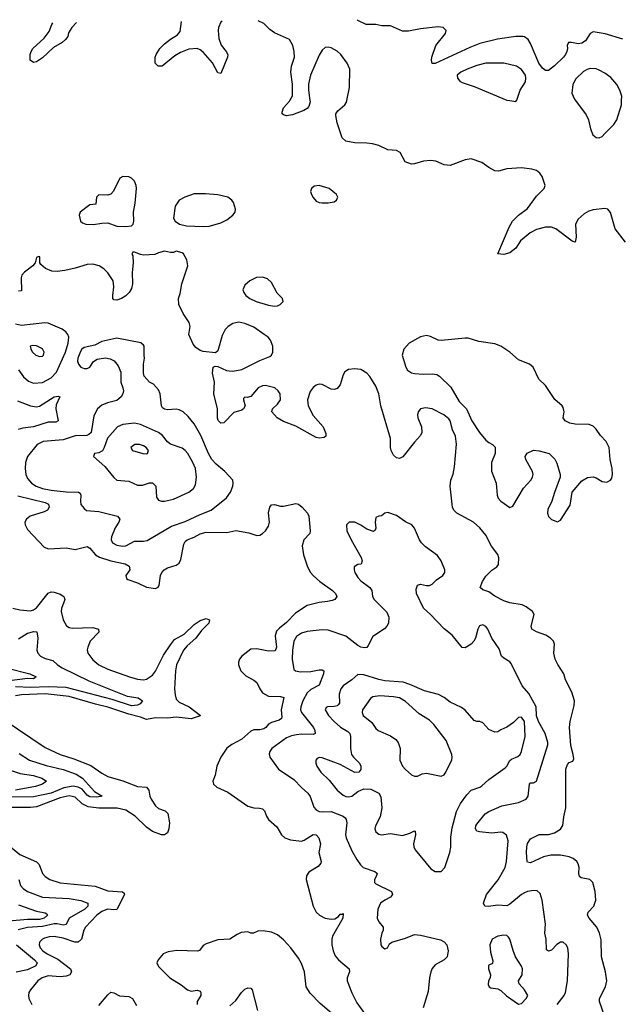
# Model space of a CAD drawing. Header units: inches. Extents: x 1649636 to 1815363, y 506543 to 641975.
# Tile 295 of 656: x 1660878 to 1664926, y 633932 to 640543. Entities that reach past the tile are written whole.
import ezdxf

# ---------------------------------------------------------------- set-up
doc = ezdxf.new("R2010")
doc.units = ezdxf.units.IN
doc.header["$MEASUREMENT"] = 0
doc.layers.add('B6663', color=7, linetype='Continuous')
doc.layers.add('B6664', color=7, linetype='Continuous')

msp = doc.modelspace()

# ---------------------------------------------------------------- linework, layer by layer
at = {"layer": 'B6663', "color": 5}
for points, elevation in [([(1662827.5, 640000), (1662828.6, 639991.4), (1662820.3, 639959.7), (1662810, 639946.6), (1662787.7, 639932.3), (1662710, 639903), (1662670, 639897), (1662650, 639903.7), (1662641.2, 639910), (1662640.9, 639920.9), (1662649.5, 639950), (1662690, 639995.5), (1662692.5, 640000)], 580), ([(1664947.6, 639050), (1664878.5, 639138.5), (1664847.5, 639247.5), (1664830, 639269.6), (1664810, 639275.8), (1664730, 639267.1), (1664702.2, 639257.8), (1664670, 639239.7), (1664630, 639202.4), (1664611.3, 639168.7), (1664616.7, 639083.3), (1664610.3, 639049.7), (1664590, 639056.3), (1664479.5, 639139.5), (1664450, 639149.9), (1664410, 639150.5), (1664350, 639134.9), (1664307.5, 639112.5), (1664241.9, 639058.1), (1664210, 639009.6), (1664170, 638976.2), (1664130, 638965.1), (1664089.5, 638969.5), (1664167.2, 639150), (1664189.6, 639190.4), (1664228.9, 639231.1), (1664290, 639274), (1664350, 639358.2), (1664401.3, 639410), (1664407.3, 639430), (1664387.3, 639490), (1664373.3, 639513.3), (1664350, 639529.5), (1664319.3, 639539.3), (1664250, 639547.6), (1664150, 639540.7), (1664094.4, 639525.6), (1664070, 639527.6), (1664030, 639549.6), (1663983.3, 639583.3), (1663910, 639607.8), (1663870, 639602.4), (1663770, 639562.9), (1663730, 639567.6), (1663673.5, 639593.5), (1663637.5, 639597.5), (1663590, 639592.4), (1663530, 639574.3), (1663510, 639573), (1663467.3, 639587.3), (1663433.3, 639650), (1663410, 639665.1), (1663350, 639668), (1663290, 639698), (1663248.3, 639708.3), (1663210, 639714.7), (1663130, 639715.1), (1663067.9, 639727.9), (1663045.1, 639750), (1663011.5, 639850), (1663001.2, 639898.8), (1663002, 639910), (1663014.5, 639930), (1663062.9, 639970), (1663073.6, 639990), (1663075.6, 640000)], 580), ([(1664170, 640000), (1664210, 639994), (1664216, 640000)], 580), ([(1664612.1, 640000), (1664683.7, 639903.7), (1664698.9, 639870), (1664712, 639810), (1664728.9, 639770), (1664750, 639752.4), (1664770, 639749), (1664790, 639759.3), (1664810, 639778), (1664870, 639839.5), (1664889.7, 639870), (1664920.6, 639970), (1664921.9, 640000)], 580), ([(1664821.4, 633810), (1664774, 633950), (1664773, 633970), (1664814.3, 634050), (1664822.2, 634090), (1664813.7, 634150), (1664787.2, 634250), (1664784.2, 634364.2), (1664773.6, 634410), (1664755.8, 634450), (1664703.1, 634510), (1664693, 634530), (1664696.2, 634550), (1664734.3, 634590), (1664748.6, 634630), (1664743.5, 634690), (1664728.7, 634748.7), (1664708.6, 634768.6), (1664650, 634781.3), (1664638.4, 634790), (1664633.7, 634810), (1664636.4, 634850), (1664630, 634874.5), (1664620.5, 634890), (1664596.9, 634910), (1664570, 634920.8), (1664510, 634933.7), (1664446.9, 634933.1), (1664397.2, 634922.8), (1664310, 634882.4), (1664290, 634885.6), (1664287.2, 634890), (1664282.3, 634950), (1664284.5, 634990), (1664290, 635012.4), (1664310, 635042), (1664368.6, 635071.4), (1664430, 635072.6), (1664470, 635083.5), (1664511.6, 635108.4), (1664526.9, 635133.1), (1664533.3, 635190), (1664547.6, 635250), (1664546.5, 635510), (1664558.6, 635541.4), (1664570, 635554.4), (1664594.7, 635565.3), (1664599.7, 635580.3), (1664597.1, 635610), (1664580.6, 635670), (1664572.1, 635790), (1664576, 635830), (1664602.2, 635937.8), (1664604.4, 635970), (1664586.9, 636026.9), (1664545.7, 636110), (1664532.8, 636150), (1664492.9, 636212.9), (1664476, 636250), (1664465.4, 636290), (1664471.5, 636350), (1664463.6, 636370), (1664444.5, 636390), (1664412.3, 636410), (1664350, 636432.4), (1664319.6, 636450), (1664313, 636470), (1664335.1, 636550), (1664322.7, 636570), (1664281.5, 636601.5), (1664254.4, 636614.4), (1664170, 636628.3), (1664130, 636641.3), (1664070, 636671.9), (1664030, 636700.3), (1663990, 636714), (1663972, 636730), (1663986.3, 636770), (1664010, 636806), (1664050, 636847), (1664083.7, 636870), (1664094.5, 636885.5), (1664097.6, 636930), (1664090, 636952.7), (1664047.2, 637007.2), (1664010, 637082), (1663970, 637131.8), (1663926, 637170), (1663815.1, 637230), (1663794.5, 637250), (1663785.1, 637270), (1663769.7, 637410), (1663774.3, 637450), (1663789.7, 637490.3), (1663799, 637541), (1663812.9, 637692.9), (1663806.7, 637746.7), (1663785.6, 637790), (1663769.6, 637849.6), (1663761.7, 637861.7), (1663726.6, 637890), (1663650, 637929.6), (1663604.4, 637935.6), (1663570, 637929.2), (1663554, 637910), (1663550.6, 637890), (1663553, 637870), (1663576.3, 637810), (1663579.1, 637770), (1663570.7, 637750), (1663530, 637706.6), (1663452.5, 637607.5), (1663430, 637597.2), (1663410, 637601.2), (1663390, 637619), (1663374.5, 637650), (1663369.6, 637670), (1663369.6, 637730), (1663305.1, 637950), (1663289.8, 638030), (1663270, 638083), (1663230, 638146.9), (1663210, 638168.3), (1663170, 638193.7), (1663130, 638199.1), (1663086.3, 638193.7), (1663062, 638178), (1663050, 638159), (1663030.4, 638090), (1663010, 638067.3), (1662990, 638059.6), (1662970, 638061.6), (1662910, 638093.3), (1662890, 638096.2), (1662870, 638089.6), (1662850, 638074), (1662830, 638046.6), (1662812.3, 637990), (1662815.2, 637950), (1662850, 637884.9), (1662916.4, 637810), (1662935.5, 637764.5), (1662933.4, 637746.6), (1662922.8, 637737.2), (1662890, 637732.7), (1662870, 637738), (1662732.9, 637812.9), (1662650, 637844), (1662607.8, 637870), (1662572.7, 637910), (1662577.2, 637930), (1662610, 637960.7), (1662629.5, 637990), (1662627.8, 638030), (1662614.7, 638050), (1662591.6, 638070), (1662530, 638087.4), (1662510, 638084.7), (1662480.4, 638070), (1662430, 638012), (1662406, 638006), (1662390, 638008.7), (1662381.4, 637998.6), (1662380.7, 637990), (1662393, 637950), (1662382, 637930), (1662370, 637921.6), (1662315.6, 637904.4), (1662250, 637836), (1662230, 637832.7), (1662211.5, 637851.5), (1662206.5, 637866.5), (1662205.6, 637930), (1662181.7, 638030), (1662186.3, 638110), (1662172.7, 638170), (1662178, 638210), (1662190, 638216), (1662210, 638214.8), (1662267.4, 638187.4), (1662284.8, 638184.8), (1662310, 638183.2), (1662370, 638194.7), (1662490, 638254.7), (1662558.7, 638281.3), (1662569.5, 638290), (1662577.6, 638310), (1662577.6, 638350), (1662562, 638390), (1662546.3, 638410), (1662521.3, 638430), (1662450, 638477.2), (1662390, 638501.8), (1662350, 638510.7), (1662310, 638503.1), (1662278, 638482), (1662257.8, 638462.2), (1662237.1, 638422.9), (1662210, 638319), (1662193.4, 638306.6), (1662110, 638314.5), (1662090, 638320.7), (1662061.1, 638341.1), (1662043.7, 638363.7), (1662014, 638430), (1662022.9, 638482.9), (1662016.2, 638510), (1661976, 638570), (1661946.6, 638630), (1661945.1, 638670), (1661955.8, 638704.2), (1661966, 638770), (1662006.6, 638890), (1662001.2, 638930), (1661979, 638970), (1661970, 638977.2), (1661930, 638988.7), (1661910, 638979), (1661890, 638979), (1661850, 638989.3), (1661810, 638978), (1661785.6, 638965.6), (1661710, 638962), (1661690, 638965.2), (1661650, 638982), (1661638, 638982), (1661631.6, 638968.4), (1661636.8, 638956.8), (1661639.5, 638910), (1661634.4, 638845.6), (1661636.5, 638770), (1661630, 638737.2), (1661613.4, 638710), (1661590, 638688.3), (1661560.7, 638670), (1661530, 638658.7), (1661510, 638661.2), (1661504.5, 638670), (1661502.4, 638690), (1661511.1, 638750), (1661506, 638790), (1661470, 638842.6), (1661442.4, 638870), (1661412, 638890), (1661370, 638900.4), (1661330, 638898.3), (1661250, 638873.7), (1661181.4, 638858.6), (1661130, 638850.9), (1661093.5, 638853.5), (1661051.1, 638871.1), (1661020.1, 638900.1), (1661013.2, 638910), (1661013.2, 638950), (1661007.1, 638952.9), (1660990, 638946), (1660982.8, 638910), (1660965.5, 638890), (1660910, 638846.9), (1660892.8, 638827.2), (1660887.5, 638810), (1660890, 638722.7), (1660870, 638719.1)], 620), ([(1660870, 638191.3), (1660903.9, 638143.9), (1660936.4, 638116.4), (1660970, 638102.9), (1661030, 638107.7), (1661090, 638139), (1661124, 638176), (1661185.8, 638310), (1661204.2, 638370), (1661207.6, 638410), (1661200.7, 638430), (1661187.2, 638447.2), (1661164, 638464), (1661070, 638504.2), (1661046.6, 638506.6), (1660890, 638490.5), (1660850, 638498.9)], 640), ([(1660863.7, 637983.7), (1660950, 637949.1), (1660990, 637943.8), (1661010, 637948.3), (1661110, 638011), (1661136, 638016), (1661146.8, 638010), (1661123.9, 637956.1), (1661120.1, 637930), (1661136.5, 637850), (1661120.3, 637839.7), (1661070, 637839.5), (1660970, 637809.9), (1660899.1, 637800.9), (1660867.8, 637792.2)], 620), ([(1660865.6, 637345.6), (1661050, 637302), (1661072.3, 637290), (1661075.4, 637270), (1661063.6, 637250), (1661041.5, 637238.5), (1660949, 637210), (1660924.5, 637190), (1660913.2, 637170), (1660914.2, 637150), (1660930, 637120.3), (1661042.2, 637002.2), (1661070.3, 636990.3), (1661190, 636995.8), (1661250, 636984.4), (1661330, 637005.3), (1661350, 636993.4), (1661387.1, 636950), (1661413.4, 636933.4), (1661490, 636909.6), (1661587.3, 636890), (1661613.4, 636873.4), (1661617, 636850), (1661590.6, 636810), (1661594.8, 636790), (1661603.7, 636783.7), (1661670, 636761.7), (1661730, 636732.8), (1661790, 636724.4), (1661807.4, 636732.6), (1661815.6, 636744.4), (1661824.5, 636810), (1661832.8, 636830), (1661848.6, 636850), (1661870, 636862.3), (1661930, 636880.2), (1661950, 636894.7), (1661960.7, 636919.3), (1661979.6, 637020.4), (1661990, 637039.7), (1662004, 637050), (1662050, 637067.4), (1662090, 637090.1), (1662130, 637100.8), (1662270, 637100.3), (1662330, 637112.8), (1662417.4, 637097.4), (1662470, 637080.3), (1662490, 637082), (1662510, 637092.4), (1662530, 637110.4), (1662550, 637142), (1662556.1, 637170), (1662550, 637232), (1662558.7, 637270), (1662570, 637285.5), (1662590, 637287), (1662630, 637276.9), (1662650, 637276.6), (1662733.4, 637293.4), (1662750.2, 637290.2), (1662774.9, 637270), (1662810.6, 637230), (1662820.5, 637210), (1662828.4, 637111.6), (1662826.2, 637093.8), (1662786, 637050), (1662776.5, 637010), (1662785.3, 636950), (1662810.3, 636870), (1662831.8, 636830), (1662848.9, 636810), (1662893.4, 636770), (1662979.5, 636710), (1662998.4, 636690), (1663007.7, 636670), (1662994, 636650), (1662976.7, 636643.3), (1662944.8, 636635.2), (1662890, 636629.8), (1662810, 636608.3), (1662730, 636557.6), (1662670, 636494.4), (1662622.3, 636457.7), (1662603.8, 636436.2), (1662594.9, 636405.1), (1662604, 636330), (1662593.9, 636306.1), (1662550, 636303.6), (1662470, 636319.3), (1662430, 636315.8), (1662370.4, 636270), (1662354.6, 636250), (1662346.7, 636230), (1662346.9, 636210), (1662362.8, 636170), (1662396.1, 636136.1), (1662450, 636107.8), (1662470, 636091.8), (1662490.9, 636050), (1662510, 636023.2), (1662550, 636000.4), (1662630, 635997.7), (1662651.8, 635991.8), (1662634.3, 635910), (1662639.8, 635860.2), (1662637.3, 635850), (1662620.8, 635839.2), (1662570, 635824.2), (1662550, 635812.7), (1662530.6, 635789.4), (1662518.2, 635781.8), (1662490, 635775.5), (1662450, 635774.1), (1662430, 635766.5), (1662370, 635711.5), (1662303.4, 635676.6), (1662270, 635650.9), (1662230.2, 635590), (1662201.5, 635530), (1662190.3, 635470), (1662176, 635430), (1662179.5, 635410), (1662202.4, 635390), (1662276.5, 635356.5), (1662410, 635262.8), (1662450, 635250.2), (1662489.1, 635249.1), (1662510, 635243.1), (1662522, 635230), (1662535.3, 635195.3), (1662550, 635172.7), (1662604.2, 635124.2), (1662636.5, 635070), (1662659.5, 635050), (1662696.2, 635036.2), (1662770, 635026.2), (1662790, 635033.5), (1662850, 635072.3), (1662870, 635068.9), (1662888.6, 635048.6), (1662899.4, 635010), (1662886.4, 634950), (1662903.9, 634890), (1662900.9, 634879.1), (1662883.9, 634856.1), (1662820.2, 634819.8), (1662805.7, 634794.3), (1662801.7, 634770), (1662849.5, 634590), (1662870.2, 634550), (1662892.2, 634530), (1662930, 634509.5), (1662970, 634503.8), (1662993.9, 634506.1), (1663018.9, 634521.1), (1663030, 634536.4), (1663044, 634536), (1663050, 634542), (1663048, 634510), (1662978.2, 634390), (1662973.8, 634370), (1662975.4, 634330), (1662983.5, 634290), (1662998.3, 634258.3), (1663020.3, 634230), (1663090.3, 634170), (1663094.3, 634150), (1663077.3, 634110), (1663076.9, 634090), (1663108.1, 634008.1), (1663141.9, 633941.9), (1663201.4, 633861.4)], 620), ([(1664489.8, 633930), (1664536.2, 633990), (1664545.8, 634010), (1664557.4, 634090), (1664564.2, 634270), (1664559.7, 634310), (1664550, 634331.8), (1664530, 634349.6), (1664510, 634348.3), (1664487.2, 634332.8), (1664450, 634296.3), (1664430, 634287.8), (1664418, 634298), (1664415.8, 634370), (1664405.3, 634410), (1664410.8, 634470), (1664388.3, 634630), (1664374.8, 634674.8), (1664353.5, 634693.5), (1664330, 634696.9), (1664290, 634688.3), (1664270, 634679.1), (1664250, 634668), (1664170, 634603.5), (1664150, 634592.9), (1664090, 634597.3), (1664028, 634588), (1664002, 634590), (1663992.8, 634610), (1664013.3, 634670), (1664091.9, 634768.1), (1664139.1, 634850), (1664149.3, 634890), (1664158.7, 635030), (1664147.3, 635067.3), (1664124.6, 635084.6), (1664110, 635088.3), (1664050, 635081), (1663968, 635090), (1663950, 635094.5), (1663939.7, 635110), (1663942.6, 635130), (1663950, 635141.6), (1664005.1, 635210), (1664030, 635225.5), (1664116.4, 635263.6), (1664230, 635286.7), (1664280.9, 635310), (1664294.3, 635330), (1664302, 635410), (1664310, 635418.7), (1664330, 635418), (1664350.7, 635429.3), (1664425, 635675), (1664424.9, 635690), (1664407, 635750), (1664363.8, 635830), (1664350, 635869.5), (1664348, 635930), (1664297.6, 636017.6), (1664253, 636070), (1664179.3, 636219.2), (1664170, 636230.9), (1664130, 636254.7), (1664114.7, 636270), (1664098.3, 636318.3), (1664049.7, 636390), (1664023.6, 636450), (1664010, 636469.4), (1663990, 636479.5), (1663967.6, 636472.4), (1663954.9, 636450), (1663939.5, 636390), (1663928.4, 636370), (1663910, 636349.6), (1663870, 636324.5), (1663850, 636327), (1663782.4, 636410), (1663730, 636453), (1663637, 636550), (1663590, 636592.3), (1663544.4, 636690), (1663542, 636718), (1663550, 636746), (1663570, 636753), (1663610, 636743.1), (1663630, 636743.1), (1663650, 636752.7), (1663677.6, 636782.4), (1663720.9, 636810), (1663734, 636830), (1663735.1, 636850), (1663710, 636909.2), (1663685.4, 636945.4), (1663603.8, 637003.8), (1663576.4, 637030), (1663563.1, 637050), (1663530, 637129.4), (1663512, 637150), (1663470, 637171.5), (1663410, 637213), (1663350, 637234.5), (1663332, 637230), (1663307.7, 637212.3), (1663290, 637209.5), (1663270, 637199.3), (1663266, 637170), (1663270.4, 637129.6), (1663265.5, 637114.5), (1663254.2, 637105.8), (1663210, 637121.3), (1663170, 637149.7), (1663130, 637169.6), (1663092.1, 637167.9), (1663073, 637150), (1663076.5, 637110), (1663104.9, 637050), (1663171.8, 636931.8), (1663179.2, 636910), (1663172.3, 636887.7), (1663150, 636884.2), (1663125.5, 636870), (1663123.8, 636850), (1663130.4, 636830), (1663150, 636796.3), (1663170, 636774.9), (1663230.3, 636730.3), (1663243.1, 636710), (1663248.9, 636670), (1663258.4, 636650), (1663343.8, 636563.8), (1663358.7, 636530), (1663354.9, 636490), (1663345.3, 636470), (1663328.3, 636451.7), (1663250, 636402), (1663220, 636340), (1663210, 636328), (1663194.9, 636325.1), (1663170, 636329.8), (1663150, 636341.8), (1663070, 636404.5), (1662950, 636443.6), (1662910, 636446.8), (1662810, 636435.2), (1662770, 636424.3), (1662738, 636402), (1662719.5, 636370), (1662710.1, 636310.1), (1662709.1, 636249.1), (1662719.9, 636179.9), (1662730.8, 636170), (1662764.2, 636164.2), (1662833.9, 636166.1), (1662890, 636177.1), (1662910, 636176.9), (1662921.3, 636170), (1662919.2, 636150), (1662890, 636075.4), (1662834.7, 636045.3), (1662810, 636022), (1662779.8, 635970), (1662766.3, 635930), (1662764.8, 635910), (1662771.8, 635890), (1662851.8, 635790), (1662860.2, 635770), (1662862, 635750), (1662850, 635742.4), (1662770, 635746.3), (1662738.1, 635741.9), (1662704.7, 635735.3), (1662670, 635721.2), (1662572.4, 635650), (1662558.4, 635630), (1662554, 635614), (1662557.3, 635590), (1662615.8, 635510), (1662720.6, 635440.6), (1662770, 635387.4), (1662812.7, 635350), (1662830, 635327.3), (1662854.8, 635254.8), (1662870, 635237.8), (1662890, 635227), (1662910, 635224.2), (1662970, 635226.7), (1663050, 635195.7), (1663063.9, 635183.9), (1663071.7, 635171.7), (1663075.3, 635150), (1663067.3, 635070), (1663070.2, 635050), (1663110, 634963), (1663143.1, 634903.1), (1663167.4, 634867.4), (1663186, 634850), (1663264, 634824), (1663275.2, 634815.2), (1663278.3, 634810), (1663272.6, 634790), (1663261.5, 634770), (1663262, 634750), (1663270, 634740.4), (1663376.4, 634690), (1663382, 634670), (1663370, 634652), (1663330, 634630.9), (1663302.8, 634610), (1663283.6, 634570), (1663279, 634510), (1663290, 634486.4), (1663320.4, 634450), (1663320.4, 634430), (1663310.4, 634410), (1663302, 634370), (1663304.2, 634330), (1663310, 634319.1), (1663330, 634304.9), (1663348.7, 634310), (1663362.7, 634337.3), (1663377.2, 634350), (1663470, 634375.6), (1663530, 634400.7), (1663570, 634396.9), (1663704.2, 634364.2), (1663730, 634350.4), (1663746.7, 634330), (1663756.1, 634290), (1663748.7, 634250), (1663730, 634229.7), (1663670, 634196.3), (1663650, 634171.8), (1663640.3, 634150), (1663630.3, 634110), (1663621.4, 634018.6), (1663588.2, 633908.2)], 640), ([(1660831.7, 636591.7), (1660879.6, 636579.6), (1660950, 636573.7), (1660970, 636579.3), (1660990, 636593.8), (1661070, 636691.8), (1661090, 636700.6), (1661110, 636699.4), (1661150, 636685.5), (1661174.3, 636670), (1661180.8, 636650), (1661158.2, 636590), (1661156.3, 636570), (1661170, 636512.7), (1661192.8, 636472.8), (1661210, 636461.5), (1661230, 636458.2), (1661370, 636460.9), (1661406.4, 636450), (1661410.3, 636430), (1661351.9, 636370), (1661334.7, 636330), (1661331.4, 636311.4), (1661335.5, 636290), (1661370, 636245.7), (1661410.4, 636210), (1661470, 636182.5), (1661616.3, 636130), (1661670, 636115.2), (1661710, 636110.2), (1661730, 636113.7), (1661770, 636141.4), (1661790, 636167.5), (1661844.7, 636275.3), (1661890, 636346.4), (1661918.9, 636381.1), (1661982.2, 636417.8), (1662050, 636481.8), (1662090, 636508.9), (1662130, 636521.6), (1662153, 636513), (1662148.2, 636490), (1662099.4, 636440.6), (1662060.2, 636390), (1662002.3, 636337.7), (1661978.9, 636310), (1661931.2, 636210), (1661924, 636170), (1661918.9, 636050), (1661921.9, 636010), (1661930, 635980.3), (1661950, 635959.4), (1662016.5, 635930), (1662093.4, 635870), (1662090, 635868), (1662030, 635849), (1661930, 635860.6), (1661870, 635853.2), (1661790, 635855), (1661730, 635844.7), (1661690, 635859.7), (1661610, 635878.7), (1661470, 635927), (1661386.6, 635946.6), (1661210, 635999.4), (1661050, 636016.2), (1660890.1, 636009.9), (1660850, 636003.1)], 580), ([(1660870, 636385.1), (1660930, 636422.7), (1660973.8, 636433.8), (1660992.8, 636432.8), (1660998.6, 636390), (1660991.9, 636310), (1660998.6, 636290), (1661018, 636270), (1661050, 636254), (1661099.6, 636239.6), (1661131.6, 636210), (1661162, 636190), (1661343.1, 636103.1), (1661600.7, 636000.8), (1661674.8, 635990), (1661702.4, 635970), (1661686.7, 635950), (1661670, 635941.2), (1661630, 635936.8), (1661498, 635978), (1661190, 636057.8), (1661070, 636064.3), (1660950, 636058.4), (1660850, 636063.8)], 560), ([(1660787.7, 636190), (1660946.8, 636150), (1660988, 636130), (1660970, 636118), (1660930, 636120.3), (1660810, 636104.6)], 540), ([(1660766.4, 635846.4), (1661050, 635656.2), (1661148.6, 635608.6), (1661240.8, 635580.8), (1661354.9, 635534.9), (1661430, 635482.7), (1661470, 635462), (1661570, 635431.6), (1661670, 635393.1), (1661730, 635388.9), (1661745.8, 635370), (1661751.8, 635330), (1661760.1, 635310), (1661790, 635263.8), (1661810, 635245.4), (1661854.7, 635230), (1661872.6, 635212.6), (1661883.7, 635150), (1661880.7, 635110), (1661870, 635082.1), (1661850, 635068.5), (1661830, 635069.2), (1661770, 635091.5), (1661730, 635121.5), (1661654.4, 635194.4), (1661590, 635236.3), (1661531.9, 635248.1), (1661410, 635249.2), (1661337.7, 635257.7), (1661298.5, 635278.5), (1661250, 635323.6), (1661210, 635331.8), (1661150, 635317.7), (1660990, 635257.4), (1660950, 635253), (1660810, 635252.2)], 580), ([(1660874.6, 635614.6), (1660943.7, 635570), (1661055, 635535), (1661170, 635508.3), (1661256.7, 635476.7), (1661300.2, 635450), (1661380, 635360), (1661431, 635330), (1661396.7, 635323.3), (1661350, 635325), (1661330, 635336.5), (1661296.8, 635376.8), (1661269.7, 635389.7), (1661236, 635396), (1661173.9, 635386.1), (1661090, 635348.8), (1660970, 635324.5), (1660810, 635322.1)], 560), ([(1660770, 635520.4), (1660881.2, 635481.2), (1660970, 635468.9), (1661026.4, 635450), (1661057.3, 635430), (1661030.6, 635410), (1660984.8, 635395.2), (1660850, 635369.9)], 540), ([(1660790, 635010.9), (1660878.3, 634938.3), (1660990, 634888), (1661009.4, 634870), (1661030.2, 634810), (1661049, 634789), (1661081.3, 634770), (1661150, 634747.4), (1661385.2, 634725.2), (1661470, 634694.1), (1661567.7, 634687.7), (1661578.8, 634678.8), (1661582.3, 634670), (1661530, 634568.2), (1661510, 634565), (1661468.2, 634570), (1661430, 634554.5), (1661396.8, 634530), (1661318.8, 634450), (1661307.9, 634430), (1661292, 634370), (1661270.1, 634349.9), (1661248.3, 634348.3), (1661170, 634376.1), (1661110, 634387.1), (1661076, 634384), (1661045, 634375), (1661030.8, 634369.2), (1661010.2, 634350), (1661008.4, 634330), (1661016.3, 634310), (1661032.8, 634290), (1661061.3, 634270), (1661135, 634235), (1661218, 634170), (1661225.8, 634150), (1661214, 634130), (1661190, 634119.9), (1661150, 634117.1), (1661070, 634124), (1661028, 634110), (1661000.7, 634090), (1660951.2, 634030), (1660940.2, 634010), (1660936.2, 633990), (1660939.2, 633970), (1660958.8, 633930)], 580), ([(1660872.5, 634770), (1660883.8, 634730), (1660900.8, 634710), (1660930.3, 634690), (1661030, 634651.8), (1661210, 634642.5), (1661289.6, 634629.6), (1661335.3, 634610), (1661334.8, 634590), (1661315.1, 634570), (1661209.2, 634510.8), (1661190, 634467), (1661170, 634463.6), (1661130, 634472.8), (1661110, 634472.6), (1661030, 634454.1), (1660930, 634448.4), (1660868.4, 634431.6)], 560), ([(1660870, 634600.3), (1660990, 634557.9), (1661050, 634546.3), (1661060, 634540), (1661064.4, 634530), (1661042, 634510), (1661010, 634501.5), (1660930, 634501.3), (1660805.3, 634490)], 540), ([(1662972.2, 633872.2), (1662896.2, 633936.2), (1662830, 634007.4), (1662801.6, 634050), (1662791.7, 634150), (1662770, 634205.6), (1662750, 634241), (1662700.4, 634310), (1662650, 634365), (1662610, 634397.1), (1662570, 634417.2), (1662513.9, 634426.1), (1662477.4, 634422.6), (1662449.5, 634409.5), (1662430, 634409.3), (1662410, 634418), (1662366.4, 634413.6), (1662338.5, 634401.5), (1662290, 634369.5), (1662210, 634363.7), (1662130, 634336.9), (1662110, 634327), (1662086.4, 634293.6), (1662071.7, 634288.3), (1661933.3, 634293.3), (1661874.9, 634285.1), (1661842.6, 634270), (1661807, 634230), (1661798.4, 634210), (1661810, 634185.5), (1661887.4, 634110), (1661963, 634063), (1662004.4, 634030), (1662030, 634019.6), (1662070, 634026.4), (1662090, 634019.1), (1662094.9, 634010), (1662094.9, 633990), (1662070.4, 633950), (1662070.4, 633930)], 620), ([(1660855.7, 634330), (1660977.8, 634230), (1660994.8, 634210), (1660985.4, 634190), (1660930, 634162.1), (1660853, 634147)], 560), ([(1661410, 633923.1), (1661470, 633996.3), (1661490, 634012.2), (1661510, 634009.5), (1661548.8, 633988.8), (1661610, 633983.3), (1661635.3, 633970), (1661662.6, 633922.6)], 580), ([(1662290, 633922.2), (1662330, 633957.2), (1662367.1, 634010), (1662390, 634032.5), (1662410, 634042.7), (1662430, 634040.7), (1662439.7, 634030), (1662476.2, 633890)], 620)]:
    msp.add_lwpolyline(points, dxfattribs=dict(at, elevation=elevation))
for points, elevation in [([(1661570, 639489.6), (1661550, 639478.4), (1661507.9, 639392.1), (1661490, 639371.8), (1661470, 639365.6), (1661410, 639366), (1661394, 639350), (1661390, 639304), (1661350, 639299.5), (1661330, 639287), (1661284, 639250), (1661277.3, 639230), (1661287.3, 639190), (1661299.3, 639179.3), (1661322, 639170), (1661372.9, 639167.1), (1661430, 639177.3), (1661470, 639178.8), (1661530, 639157.1), (1661590, 639153.4), (1661630, 639158), (1661639, 639170), (1661643.7, 639190), (1661641.6, 639250), (1661654.3, 639310), (1661662, 639410), (1661660.5, 639430), (1661650, 639458), (1661630, 639478.7), (1661610, 639488)], 620), ([(1662890, 639429.7), (1662855.4, 639424.6), (1662838.4, 639410), (1662832.2, 639390), (1662838.7, 639370), (1662850, 639348.2), (1662870, 639325.3), (1662890, 639316), (1662910, 639313.1), (1662950, 639313.4), (1662990, 639320.3), (1663007, 639330), (1663014.3, 639350), (1663006.3, 639370), (1662957.6, 639410)], 620), ([(1662126.3, 639373.7), (1662050, 639372.8), (1661986.8, 639350), (1661950, 639331.6), (1661922.4, 639290), (1661911.3, 639210), (1661922, 639190), (1661952, 639170), (1661998, 639158), (1662110, 639154.9), (1662150, 639157.1), (1662190, 639166.7), (1662230, 639179.5), (1662270, 639198.7), (1662309.5, 639230), (1662324.5, 639250), (1662327.3, 639270), (1662314.3, 639314.3), (1662303.7, 639330), (1662276, 639350), (1662210, 639367.2)], 620), ([(1662510, 638813.7), (1662469.2, 638810.8), (1662424, 638790), (1662390, 638761.2), (1662378, 638730), (1662383, 638710), (1662398, 638690), (1662423, 638670), (1662466.8, 638650), (1662550, 638626), (1662590, 638618.4), (1662610, 638622), (1662628.7, 638630), (1662648.7, 638650), (1662644, 638670), (1662607.3, 638707.3), (1662570, 638778), (1662542.5, 638802.5)], 620), ([(1663610, 638422.4), (1663570, 638413), (1663493.4, 638370), (1663459.1, 638330), (1663446.7, 638290), (1663472.6, 638210), (1663484, 638190), (1663510, 638171.5), (1663530, 638167.1), (1663590, 638162), (1663650, 638165.3), (1663679.3, 638159.3), (1663698, 638150), (1663774.3, 638074.3), (1663830, 637979.1), (1663878.8, 637930), (1663914.8, 637850), (1663966, 637770), (1664010, 637720.4), (1664030, 637703.1), (1664054.8, 637690), (1664072, 637672), (1664072.4, 637630), (1664046.9, 637570), (1664048.1, 637511.9), (1664078, 637430), (1664085.4, 637350), (1664093.4, 637330), (1664110.4, 637310), (1664170, 637268), (1664190, 637276), (1664262.4, 637397.6), (1664311.8, 637450), (1664322.9, 637470), (1664327.3, 637490), (1664322.9, 637510), (1664278.4, 637590), (1664274.5, 637610), (1664287.1, 637632.9), (1664330, 637651.7), (1664368.6, 637648.6), (1664436, 637630), (1664472.3, 637592.3), (1664485.8, 637565.8), (1664508.4, 637490), (1664508.4, 637470), (1664470, 637368.7), (1664453, 637310), (1664426.8, 637253.2), (1664424.2, 637230), (1664430, 637207.7), (1664450, 637186), (1664490, 637170.8), (1664510, 637182.8), (1664576.3, 637283.7), (1664589.4, 637370), (1664653.5, 637446.5), (1664692.1, 637467.9), (1664730, 637472.8), (1664750, 637466), (1664790, 637441.1), (1664823, 637437), (1664847, 637450), (1664855.2, 637464.8), (1664859.7, 637490), (1664858.2, 637530), (1664844.5, 637590), (1664838, 637670), (1664818.2, 637710), (1664780.4, 637750), (1664750, 637794), (1664730, 637813), (1664704.6, 637824.6), (1664610, 637826), (1664573.9, 637833.9), (1664541.6, 637850), (1664529.7, 637870), (1664535.3, 637910), (1664530, 637938.4), (1664523.1, 637950), (1664473.5, 637993.5), (1664410, 638087.3), (1664366.6, 638130), (1664326.9, 638210), (1664302, 638230), (1664230, 638259.1), (1664171.2, 638310), (1664109.6, 638350), (1664070, 638365.8), (1663963, 638383), (1663890, 638403.5), (1663870, 638405.1), (1663710, 638388), (1663690, 638391.6), (1663636.6, 638416.6)], 620), ([(1661530, 638403.7), (1661430, 638380.9), (1661382, 638358), (1661310, 638341.2), (1661296, 638330), (1661286, 638314), (1661268.9, 638271.1), (1661266.5, 638250), (1661272.8, 638230), (1661289, 638209), (1661310, 638199.7), (1661330, 638199.7), (1661349.6, 638210), (1661372.8, 638247.2), (1661397.2, 638262.8), (1661453.2, 638273.2), (1661486.2, 638266.2), (1661512.5, 638252.5), (1661538.7, 638218.7), (1661556.7, 638176.7), (1661557.1, 638110), (1661571.6, 638071.6), (1661574.6, 638050), (1661571.6, 638030), (1661559.5, 638010), (1661530, 637986.4), (1661466.8, 637970), (1661430, 637955.4), (1661401.6, 637930), (1661376.9, 637883.1), (1661357.4, 637770), (1661343, 637757), (1661328.2, 637751.8), (1661250, 637749.4), (1661170, 637722), (1661034.8, 637710), (1660994.6, 637690), (1660930.2, 637610), (1660916.5, 637570), (1660914.5, 637530), (1660918.9, 637490), (1660930, 637463.1), (1660956.9, 637430), (1660987.8, 637410), (1661030, 637394.6), (1661090, 637383.8), (1661190, 637372), (1661273, 637370), (1661283.2, 637363.2), (1661289.2, 637350), (1661285.2, 637310), (1661288.6, 637288.6), (1661310, 637261.3), (1661327.3, 637247.3), (1661410, 637239.8), (1661534, 637210), (1661551.5, 637190), (1661544.9, 637170), (1661519.7, 637130), (1661494.7, 637070), (1661491.5, 637050), (1661501.1, 637030), (1661530, 637014), (1661570, 637006.8), (1661590, 637009.4), (1661650, 637041.3), (1661710, 637041.5), (1661734, 637046), (1661897.8, 637142.2), (1661990, 637172.6), (1662090, 637221), (1662164.7, 637250), (1662266.9, 637333.1), (1662293.3, 637370), (1662309.6, 637410), (1662311.8, 637430), (1662309.3, 637450), (1662256, 637510), (1662197.9, 637557.9), (1662168.4, 637590), (1662145.6, 637630), (1662095.6, 637750), (1662050, 637829.7), (1662010, 637877.4), (1661975.6, 637910), (1661950, 637924), (1661930, 637928.4), (1661870, 637923.5), (1661850, 637927.8), (1661837.4, 637937.4), (1661829.7, 637950), (1661821.3, 638030), (1661810, 638057.2), (1661775.9, 638095.9), (1661749, 638110), (1661714, 638150), (1661708.7, 638170), (1661709, 638230), (1661717.2, 638270), (1661713.2, 638290), (1661714, 638350), (1661710, 638358), (1661692.1, 638372.1)], 640), ([(1660964.8, 638355.2), (1660948.9, 638351.1), (1660952.4, 638330), (1660964.9, 638310), (1660986.7, 638290), (1661010, 638281.1), (1661030, 638283.7), (1661037.6, 638290), (1661041.3, 638310), (1661030, 638332.8), (1660990, 638353.1)], 660), ([(1661650, 637833.4), (1661630, 637832.2), (1661570, 637825), (1661535.3, 637810), (1661467.6, 637732.4), (1661446.3, 637670), (1661433, 637647), (1661410, 637635), (1661381, 637630), (1661372.7, 637610), (1661450, 637542.8), (1661510, 637468.7), (1661530, 637450.3), (1661610, 637445), (1661670, 637416.6), (1661702, 637418), (1661750, 637432), (1661770, 637432.4), (1661792.8, 637410), (1661797.1, 637337.1), (1661810, 637317), (1661830, 637310.3), (1661850, 637310.3), (1661910, 637323.2), (1662013.3, 637370), (1662045, 637395), (1662059.3, 637420.7), (1662065.7, 637470), (1662058.3, 637530), (1662041.8, 637570), (1662007, 637630), (1661990, 637650.9), (1661970, 637664.8), (1661890, 637691.8), (1661870, 637708.7), (1661837.4, 637750), (1661811.2, 637771.2), (1661690, 637824.9)], 660), ([(1661682, 637690), (1661652, 637690), (1661624.4, 637670), (1661636, 637650), (1661706, 637630), (1661730, 637628.1), (1661737.2, 637630), (1661742.4, 637650), (1661727.3, 637670), (1661710, 637680.4)], 680), ([(1663150, 636146.9), (1663110.1, 636109.9), (1663051.5, 636070), (1663035.2, 636050), (1663025, 636015), (1663025.6, 635954.4), (1663017.9, 635942.1), (1663010, 635935.6), (1662990, 635930.8), (1662946.8, 635930), (1662936.5, 635923.5), (1662929.1, 635910), (1662952.3, 635870), (1662989.7, 635829.7), (1663032.8, 635792.8), (1663083.2, 635763.2), (1663095, 635750), (1663099.5, 635730), (1663099.3, 635650), (1663107.5, 635610), (1663119.6, 635590), (1663160.3, 635550), (1663169.1, 635530), (1663170, 635509.3), (1663155.5, 635490), (1663130, 635489), (1663030, 635541.7), (1662910, 635587.4), (1662890.3, 635589.7), (1662877.4, 635582.6), (1662867.8, 635570), (1662868, 635550), (1662874.7, 635530), (1662901.8, 635490), (1662956.2, 635436.2), (1663011.5, 635370), (1663050, 635336.2), (1663070, 635326.2), (1663090, 635324.1), (1663110, 635330.2), (1663150, 635360.2), (1663190, 635378.6), (1663236, 635376), (1663290.2, 635350.2), (1663304.3, 635324.3), (1663311.2, 635250), (1663299.6, 635190), (1663268, 635130), (1663263, 635110), (1663270.7, 635090), (1663290, 635073.4), (1663308.6, 635068.6), (1663370, 635077.6), (1663450, 635065.2), (1663499.8, 635080.2), (1663530, 635097.3), (1663534.6, 635094.6), (1663536.5, 635070), (1663522.8, 635010), (1663524.9, 634990), (1663535.3, 634970), (1663640.7, 634840.7), (1663670, 634824), (1663710, 634822.8), (1663733.6, 634850), (1663767.6, 634950), (1663774.3, 634985.7), (1663774.7, 635054.7), (1663782.8, 635117.2), (1663813.4, 635226.6), (1663839.5, 635280.5), (1663881, 635339), (1663910, 635369.1), (1663970, 635389.2), (1663982.5, 635397.5), (1664030, 635440.3), (1664139.8, 635520.2), (1664150, 635530.3), (1664171, 635569), (1664181.8, 635578.2), (1664223.9, 635596.1), (1664239.1, 635610), (1664249.8, 635630.2), (1664273.5, 635730), (1664269.7, 635830), (1664250, 635858.9), (1664230, 635857.6), (1664195.3, 635824.7), (1664150, 635791.5), (1664110, 635774.5), (1664090, 635760.9), (1664070, 635759.6), (1664030, 635777.4), (1663990, 635822), (1663970, 635829.5), (1663950, 635829.5), (1663930, 635838), (1663870, 635906.6), (1663845.4, 635925.4), (1663770, 635960.5), (1663730, 635991.5), (1663692.2, 636012.2), (1663597.1, 636037.1), (1663499.8, 636079.8), (1663453.6, 636093.6), (1663330, 636104.4), (1663290, 636112.7), (1663190, 636144.6)], 660), ([(1663296.3, 636003.7), (1663250, 635996.4), (1663234.4, 635985.6), (1663181.7, 635910), (1663178, 635890), (1663185.7, 635870), (1663243.4, 635823.4), (1663270, 635784.4), (1663286, 635770), (1663370, 635734.7), (1663404.2, 635710), (1663421.1, 635690), (1663434.6, 635650), (1663431.8, 635570), (1663450, 635530.6), (1663468.5, 635510), (1663510, 635472.4), (1663530, 635463.1), (1663550, 635464.4), (1663580.9, 635479.1), (1663610, 635484), (1663710, 635463.6), (1663730, 635472.2), (1663736.9, 635483.1), (1663782, 635570), (1663784, 635590), (1663780.5, 635610), (1663742.8, 635702.8), (1663659.8, 635810), (1663630, 635840.2), (1663562.2, 635882.2), (1663470, 635964.1), (1663430, 635988.5), (1663390, 635997.1)], 680), ([(1664130, 634396.9), (1664091, 634390), (1664051.8, 634368.2), (1664036.5, 634330), (1664041.8, 634281.8), (1664057.5, 634222.5), (1664053.7, 634206.3), (1664030, 634195.3), (1664027.3, 634190), (1664028, 634170), (1664040.7, 634130), (1664038.8, 634110), (1664026.8, 634090), (1664024.5, 634064.5), (1664031.3, 634050), (1664043.4, 634043.4), (1664090, 634036.3), (1664110, 634023.8), (1664148.1, 633988.1), (1664230, 633933.4), (1664250, 633937.3), (1664280.9, 633970), (1664291.8, 633990), (1664270, 634029.3), (1664234.5, 634070), (1664229.3, 634090), (1664254.6, 634130), (1664255.6, 634170), (1664250, 634187.3), (1664209.8, 634250), (1664192.1, 634292.1), (1664170, 634369.3), (1664161.8, 634381.8), (1664150, 634392.6)], 660)]:
    msp.add_lwpolyline(points, close=True, dxfattribs=dict(at, elevation=elevation))
at = {"layer": 'B6664', "color": 5}
for points, elevation in [([(1664930, 640412.3), (1664811.8, 640448.2), (1664730, 640461.6), (1664710, 640449.4), (1664679.3, 640400.7), (1664655.3, 640384.7), (1664630, 640380.5), (1664586, 640390), (1664564.7, 640390), (1664554.8, 640370), (1664558, 640350), (1664554, 640330), (1664545.7, 640310), (1664530.3, 640290), (1664470, 640232), (1664430, 640202.6), (1664410, 640201.1), (1664390, 640216.4), (1664365.2, 640250), (1664310, 640383.6), (1664294, 640410), (1664270, 640426.8), (1664257.2, 640430), (1664210, 640429.1), (1664087.3, 640412.7), (1663970, 640383.2), (1663903, 640357), (1663670, 640249.6), (1663650, 640249.2), (1663644.5, 640270), (1663647, 640290), (1663674.5, 640370), (1663739, 640450), (1663744, 640470), (1663722, 640490), (1663690, 640495.6), (1663570, 640481), (1663490, 640466), (1663450, 640466), (1663370, 640500.7), (1663310, 640502), (1663270, 640509.6), (1663206, 640510), (1663150, 640538), (1663145.3, 640542.7)], 560), ([(1661259.1, 640523.9), (1661227.3, 640490), (1661206, 640454), (1661200.5, 640430), (1661185.5, 640410), (1661162, 640390), (1661104.8, 640355.2), (1661030, 640286), (1660990, 640259), (1660970, 640255.3), (1660948.7, 640270), (1660949, 640310), (1660954, 640330), (1660966, 640350), (1661042.2, 640417.8), (1661075.5, 640464.5), (1661094, 640510), (1661101.4, 640522.4)], 580), ([(1662238.2, 640533.6), (1662230, 640526.3), (1662212.8, 640490), (1662210.2, 640470), (1662216.1, 640416.1), (1662232.2, 640372.2), (1662265.3, 640330), (1662275.3, 640310), (1662274.3, 640290), (1662230, 640181.2), (1662210, 640186.6), (1662173.1, 640253.1), (1662110, 640325.1), (1662090, 640341.1), (1662070, 640349.7), (1662015.1, 640344.9), (1661957.5, 640322.5), (1661920.6, 640299.4), (1661834.9, 640230), (1661807, 640230), (1661788.2, 640250), (1661787.8, 640290), (1661794.5, 640310), (1661819.5, 640350), (1661850, 640380.5), (1661890, 640412.4), (1661938.4, 640441.6), (1661956.2, 640463.8), (1661965, 640530.9)], 580), ([(1662692.5, 640000), (1662710, 640032), (1662711.5, 640110), (1662699.3, 640190), (1662704.2, 640230), (1662724.5, 640290), (1662722.5, 640330), (1662713.5, 640370), (1662689.8, 640409.8), (1662590, 640454.3), (1662557.8, 640477.8), (1662517.4, 640517.4), (1662478.9, 640536)], 580), ([(1663075.6, 640000), (1663093, 640087), (1663094.7, 640210), (1663078, 640250), (1663036.3, 640310), (1663010, 640332.3), (1662970, 640354.5), (1662950, 640358.5), (1662930, 640355.4), (1662910, 640338.4), (1662890, 640304.5), (1662832.1, 640170), (1662818.6, 640110), (1662818.2, 640070), (1662827.5, 640000)], 580), ([(1664216, 640000), (1664218, 640002), (1664240.7, 640070), (1664275.6, 640124.4), (1664278.8, 640150), (1664275.3, 640170), (1664250, 640208.3), (1664216.2, 640230), (1664130, 640250.7), (1664010, 640249.8), (1663950, 640235.5), (1663883.8, 640210), (1663842, 640190), (1663817.1, 640170), (1663818.4, 640150), (1663834.4, 640130), (1663850, 640120.3), (1663930, 640093.7), (1664150, 640003), (1664170, 640000)], 580), ([(1664921.9, 640000), (1664923.2, 640030), (1664910.6, 640070), (1664890, 640108.4), (1664850, 640153.6), (1664810, 640183.5), (1664770, 640204.8), (1664750, 640212), (1664710, 640213.9), (1664690, 640209), (1664665.2, 640194.8), (1664613.9, 640146.1), (1664592.9, 640107.1), (1664588.2, 640050), (1664604.7, 640010), (1664612.1, 640000)], 580)]:
    msp.add_lwpolyline(points, dxfattribs=dict(at, elevation=elevation))

doc.saveas('drawing.dxf')
